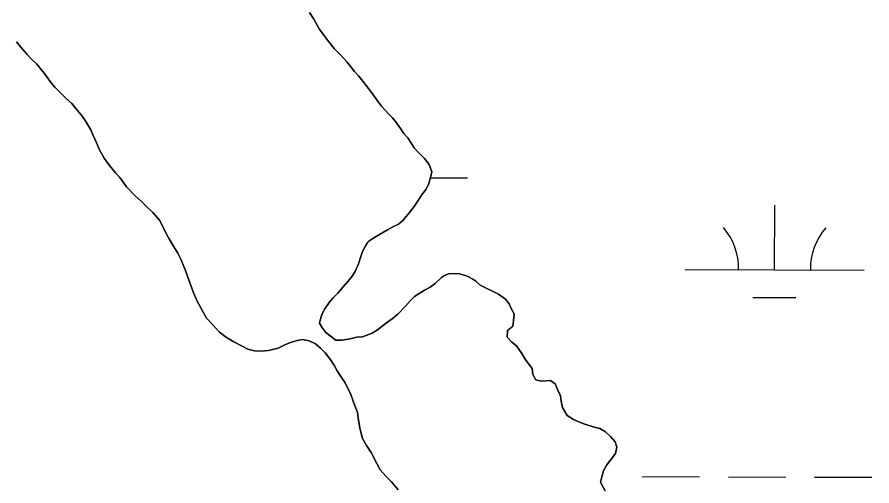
# Model space of a CAD drawing. Extents: x 3161514 to 3199414, y 831166 to 856601.
# Drawn here: x 3195115 to 3195591.5, y 849292.3 to 849553.5 of the extents above; entities that cross this region are included whole.
import ezdxf

# ---------------------------------------------------------------- set-up
doc = ezdxf.new("R2010")
doc.units = 0
for name, color, linetype in [('V-SITE-VEGE', 7, 'Continuous'), ('V-TOPO-SHOR', 7, 'Continuous'), ('V-WETL-SWMP', 7, 'Continuous')]:
    doc.layers.add(name, color=color, linetype=linetype)

msp = doc.modelspace()

# ---------------------------------------------------------------- linework, layer by layer
at = {"layer": 'V-SITE-VEGE'}
for points in [[(3195278.08, 849556.01), (3195280.35, 849552.33), (3195283.43, 849547.05), (3195286.02, 849543.54), (3195288.77, 849539.7), (3195291.84, 849536.03), (3195295.55, 849532.36), (3195298.95, 849528.36), (3195302.99, 849523.25), (3195305.41, 849520.54), (3195307.67, 849517.82), (3195310.9, 849513.83), (3195313.17, 849510.79), (3195315.92, 849506.8), (3195318.18, 849503.92), (3195322.06, 849499.61), (3195324.32, 849497.37), (3195326.42, 849494.66), (3195328.68, 849491.46), (3195330.62, 849488.74), (3195332.72, 849486.19), (3195336.29, 849480.75), (3195338.55, 849478.19), (3195342.1, 849474.68), (3195344.68, 849471.33), (3195346.15, 849467.32), (3195345.53, 849464.11), (3195344.58, 849460.73), (3195343, 849457.68), (3195340.45, 849454.29), (3195336.31, 849448.01), (3195333.76, 849444.63), (3195330.25, 849440.43), (3195327.54, 849438.17), (3195324.5, 849436.71), (3195321.46, 849435.09), (3195316.98, 849432.33), (3195313.78, 849430.55), (3195311.06, 849428.77), (3195310.58, 849428.12), (3195309.15, 849426.03), (3195307.56, 849422.97), (3195306.62, 849420.08), (3195305.36, 849416.06), (3195303.45, 849411.88), (3195301.39, 849408.66), (3195299.31, 849406.24), (3195296.76, 849403.17), (3195293.73, 849399.79), (3195291.18, 849397.04), (3195288.95, 849394.46), (3195286.56, 849390.92), (3195284.81, 849387.86), (3195283.71, 849384), (3195283.56, 849383.04), (3195284.85, 849380.8), (3195287.12, 849377.76), (3195292.76, 849373.46), (3195296.29, 849373.48), (3195300.62, 849374.31), (3195304.3, 849375.13), (3195307.51, 849375.47), (3195312.96, 849377.43), (3195315.83, 849379.37), (3195320.95, 849383.25), (3195324.15, 849385.35), (3195327.18, 849387.94), (3195331.49, 849392.46), (3195334.2, 849395.68), (3195336.43, 849397.78), (3195342.03, 849401.34), (3195345.23, 849403.12), (3195347.95, 849405.06), (3195351.62, 849408.46)], [(3195327.41, 849290.2), (3195323.69, 849294.67), (3195320.63, 849297.71), (3195317.4, 849301.38), (3195315.45, 849304.74), (3195312.37, 849310.98), (3195309.78, 849314.82), (3195307.51, 849318.82), (3195306.03, 849324.42), (3195305.2, 849330.36), (3195304.7, 849333.41), (3195303.23, 849336.93), (3195300.95, 849343.33), (3195297.87, 849349.74), (3195295.44, 849353.25), (3195293.49, 849356.45), (3195291.87, 849359.17), (3195289.45, 849363.01), (3195286.7, 849366.53), (3195284.12, 849369.08), (3195281.37, 849371.47), (3195277.83, 849373.21), (3195274.14, 849374), (3195271.09, 849373.34), (3195267.41, 849372.19), (3195264.21, 849370.89), (3195260.52, 849369.1), (3195255.24, 849367.79), (3195251.06, 849367.45), (3195247.37, 849367.59), (3195243.68, 849368.53), (3195240.46, 849370.11), (3195235.79, 849372.66), (3195231.76, 849375.04), (3195227.9, 849378.07), (3195223.7, 849382.38), (3195220.63, 849385.73), (3195218.68, 849389.09), (3195215.12, 849395.65), (3195213.16, 849400.45), (3195211.7, 849404.62), (3195208.44, 849413.27), (3195206.16, 849419.03), (3195204.7, 849422.07), (3195202.11, 849425.91), (3195199.84, 849429.91), (3195198.38, 849432.63), (3195197.08, 849435.35), (3195194.48, 849440.31), (3195190.61, 849444.62), (3195187.06, 849447.97), (3195184.31, 849450.84), (3195180.76, 849454.03), (3195175.92, 849458.98), (3195172.2, 849464.1), (3195169.94, 849466.81), (3195166.06, 849471.6), (3195163.64, 849474.96), (3195161.04, 849479.6), (3195158.76, 849484.72), (3195157.46, 849487.6), (3195156.16, 849490.65), (3195153.41, 849495.29), (3195151.47, 849498.16), (3195147.75, 849502.64), (3195145.49, 849505.35), (3195142.42, 849508.22), (3195136.13, 849514.45), (3195134.03, 849516.84), (3195130.15, 849522.28), (3195125.95, 849527.23), (3195123.04, 849530.1), (3195120.62, 849532.65), (3195117.06, 849536.81), (3195114.64, 849539.68)], [(3195351.62, 849408.46), (3195353.22, 849409.59), (3195355.62, 849410.41), (3195358.67, 849410.74), (3195361.72, 849410.44), (3195365.9, 849409.18), (3195368.96, 849407.59), (3195370.73, 849406.32), (3195373.15, 849404.24), (3195376.04, 849402.66), (3195379.91, 849400.75), (3195383.29, 849399.17), (3195387.31, 849396.3), (3195389.26, 849393.74), (3195390.56, 849390.86), (3195392.02, 849388.14), (3195391.72, 849384.29), (3195391.25, 849381.4), (3195391.09, 849381.24), (3195388.38, 849378.97), (3195388.08, 849375.28), (3195390.82, 849372.41), (3195393.4, 849370.34), (3195396.31, 849366.02), (3195398.26, 849362.98), (3195400.2, 849360.1), (3195402.14, 849357.71), (3195402.48, 849354.34), (3195404.1, 849351.46), (3195407.31, 849350.67), (3195412.29, 849351.02), (3195414.87, 849349.27), (3195416.65, 849345.27), (3195417.95, 849342.55), (3195418.29, 849339.5), (3195418.95, 849335.97), (3195421.7, 849331.66), (3195425.09, 849329.43), (3195428.14, 849328), (3195431.52, 849326.74), (3195436.19, 849325.32), (3195439.88, 849324.38), (3195442.94, 849322.47), (3195445.68, 849319.92), (3195448.43, 849316.88), (3195449.25, 849313.84), (3195448.46, 849310.46), (3195445.6, 849306.44), (3195443.69, 849304.02), (3195441.94, 849300.8), (3195440.84, 849297.42), (3195440.21, 849294.37), (3195442.81, 849289.57)]]:
    msp.add_lwpolyline(points, dxfattribs=at)
at = {"layer": 'V-TOPO-SHOR'}
for points in [[(3195344.68, 849471.33), (3195342.1, 849474.68), (3195338.55, 849478.19), (3195336.29, 849480.75), (3195332.72, 849486.19), (3195330.62, 849488.74), (3195328.68, 849491.46), (3195326.42, 849494.66), (3195324.32, 849497.37), (3195322.06, 849499.61), (3195318.18, 849503.92), (3195315.92, 849506.8), (3195313.17, 849510.79), (3195310.9, 849513.83), (3195307.67, 849517.82), (3195305.41, 849520.54), (3195302.99, 849523.25), (3195298.95, 849528.36), (3195295.55, 849532.36), (3195291.84, 849536.03), (3195288.77, 849539.7), (3195286.02, 849543.54), (3195283.43, 849547.05), (3195280.35, 849552.33), (3195278.08, 849556.01)], [(3195114.64, 849539.68), (3195117.06, 849536.81), (3195120.62, 849532.66), (3195123.04, 849530.1), (3195125.95, 849527.23), (3195130.15, 849522.28), (3195134.03, 849516.84), (3195136.13, 849514.45), (3195139.2, 849511.41), (3195142.42, 849508.22), (3195145.49, 849505.35), (3195147.75, 849502.64), (3195151.47, 849498.16), (3195153.41, 849495.29), (3195156.16, 849490.65), (3195157.46, 849487.6), (3195158.76, 849484.72), (3195161.04, 849479.6), (3195163.64, 849474.96), (3195166.06, 849471.6), (3195169.94, 849466.81), (3195172.2, 849464.1), (3195175.92, 849458.98), (3195180.76, 849454.03)], [(3195440.84, 849297.42), (3195441.94, 849300.8), (3195443.69, 849304.02), (3195445.6, 849306.44), (3195448.46, 849310.46), (3195449.25, 849313.84), (3195448.43, 849316.88), (3195445.68, 849319.92), (3195442.94, 849322.47), (3195439.88, 849324.38), (3195436.19, 849325.32), (3195431.52, 849326.74), (3195428.14, 849328), (3195425.09, 849329.43), (3195421.7, 849331.66), (3195418.95, 849335.97), (3195418.29, 849339.5), (3195417.95, 849342.55), (3195416.65, 849345.27), (3195414.87, 849349.27), (3195412.29, 849351.02), (3195407.31, 849350.67), (3195404.1, 849351.46), (3195402.48, 849354.34), (3195402.14, 849357.71), (3195400.2, 849360.1), (3195398.26, 849362.98), (3195396.31, 849366.02), (3195393.4, 849370.34), (3195390.82, 849372.41), (3195388.08, 849375.28), (3195388.38, 849378.97), (3195391.09, 849381.24), (3195391.25, 849381.4), (3195391.72, 849384.29), (3195392.02, 849388.14), (3195390.56, 849390.86), (3195389.26, 849393.74), (3195387.31, 849396.3), (3195383.29, 849399.17), (3195379.91, 849400.75), (3195376.04, 849402.66), (3195373.15, 849404.24), (3195370.73, 849406.32), (3195368.96, 849407.59), (3195365.9, 849409.18), (3195361.72, 849410.44), (3195358.67, 849410.74), (3195355.62, 849410.41), (3195353.22, 849409.59), (3195351.62, 849408.46), (3195347.95, 849405.06), (3195345.23, 849403.12), (3195342.03, 849401.34), (3195336.43, 849397.78), (3195334.2, 849395.68), (3195331.49, 849392.46), (3195327.18, 849387.94), (3195324.15, 849385.35), (3195320.95, 849383.25), (3195315.83, 849379.37), (3195312.96, 849377.43), (3195307.51, 849375.47), (3195304.3, 849375.13), (3195300.62, 849374.31), (3195296.29, 849373.48), (3195292.76, 849373.46), (3195287.12, 849377.76), (3195284.85, 849380.8), (3195283.56, 849383.04), (3195283.71, 849384), (3195284.81, 849387.86), (3195286.56, 849390.92), (3195288.95, 849394.46), (3195291.18, 849397.04), (3195293.73, 849399.79), (3195296.76, 849403.17), (3195299.31, 849406.24), (3195301.39, 849408.66), (3195303.45, 849411.88), (3195305.36, 849416.06), (3195306.62, 849420.08), (3195307.56, 849422.97), (3195309.15, 849426.03), (3195310.58, 849428.12), (3195311.06, 849428.77), (3195313.78, 849430.55), (3195316.98, 849432.33), (3195321.46, 849435.09), (3195324.5, 849436.71), (3195327.54, 849438.17), (3195330.25, 849440.43), (3195333.76, 849444.63), (3195336.31, 849448.01), (3195338.54, 849451.39), (3195340.45, 849454.29), (3195343, 849457.68), (3195344.58, 849460.73), (3195345.53, 849464.11), (3195346.15, 849467.32), (3195344.68, 849471.33)], [(3195180.76, 849454.03), (3195184.31, 849450.84), (3195187.06, 849447.97), (3195190.61, 849444.62), (3195194.48, 849440.31), (3195197.08, 849435.35), (3195198.38, 849432.63), (3195199.84, 849429.91), (3195202.11, 849425.91), (3195204.7, 849422.07), (3195206.16, 849419.03), (3195208.44, 849413.27), (3195211.7, 849404.62), (3195213.16, 849400.45), (3195215.12, 849395.65), (3195218.69, 849389.09), (3195220.63, 849385.73), (3195223.7, 849382.38), (3195227.9, 849378.07), (3195231.76, 849375.04), (3195235.79, 849372.66), (3195240.46, 849370.11), (3195243.68, 849368.53), (3195247.37, 849367.59), (3195251.06, 849367.45), (3195255.24, 849367.79), (3195260.52, 849369.1), (3195264.21, 849370.89), (3195267.41, 849372.19), (3195271.09, 849373.34), (3195274.14, 849374), (3195277.83, 849373.21), (3195281.37, 849371.47), (3195284.12, 849369.08), (3195286.7, 849366.52), (3195289.45, 849363.01), (3195291.87, 849359.17), (3195293.49, 849356.45), (3195295.44, 849353.25), (3195297.87, 849349.74), (3195300.95, 849343.33), (3195303.23, 849336.93), (3195304.7, 849333.41), (3195305.2, 849330.36), (3195306.03, 849324.42), (3195307.51, 849318.82), (3195309.78, 849314.82), (3195312.37, 849310.98), (3195315.45, 849304.74), (3195317.4, 849301.38), (3195320.63, 849297.71), (3195323.69, 849294.67), (3195327.41, 849290.2)], [(3195442.81, 849289.57), (3195440.21, 849294.37), (3195440.84, 849297.42)]]:
    msp.add_lwpolyline(points, dxfattribs=at)
at = {"layer": 'V-WETL-SWMP'}
for p, q in [((3195345.5, 849464.01), (3195366, 849463.95)), ((3195537.18, 849412.74), (3195537.28, 849448.74)), ((3195487.18, 849412.88), (3195587.18, 849412.6)), ((3195525.14, 849397.34), (3195549.14, 849397.28)), ((3195463.45, 849297.51), (3195495.45, 849297.42)), ((3195511.45, 849297.38), (3195543.45, 849297.29)), ((3195559.45, 849297.25), (3195591.45, 849297.16))]:
    msp.add_line(p, q, dxfattribs=at)
for points in [[(3195278.09, 849556.01), (3195280.35, 849552.33), (3195283.43, 849547.05), (3195286.02, 849543.54), (3195288.77, 849539.7), (3195291.84, 849536.03), (3195295.55, 849532.36), (3195298.95, 849528.36), (3195302.99, 849523.25), (3195305.41, 849520.54), (3195307.67, 849517.82), (3195310.9, 849513.83), (3195313.17, 849510.79), (3195315.92, 849506.79), (3195318.18, 849503.92), (3195322.06, 849499.61)], [(3195243.68, 849368.53), (3195240.46, 849370.11), (3195235.79, 849372.66), (3195231.76, 849375.04), (3195227.89, 849378.07), (3195223.7, 849382.38), (3195220.63, 849385.73), (3195218.68, 849389.09), (3195215.12, 849395.65), (3195213.16, 849400.45), (3195211.7, 849404.62), (3195208.44, 849413.27), (3195206.16, 849419.03), (3195204.7, 849422.07), (3195202.11, 849425.91), (3195199.84, 849429.91), (3195198.38, 849432.63), (3195197.08, 849435.35), (3195194.48, 849440.31), (3195190.61, 849444.62), (3195187.06, 849447.97), (3195184.31, 849450.84), (3195180.76, 849454.03), (3195175.92, 849458.98), (3195172.2, 849464.1), (3195169.94, 849466.81), (3195166.06, 849471.6), (3195163.63, 849474.96), (3195161.04, 849479.6), (3195158.76, 849484.72), (3195157.46, 849487.6), (3195156.16, 849490.65), (3195153.41, 849495.29), (3195151.47, 849498.16), (3195147.75, 849502.64), (3195145.49, 849505.35), (3195142.42, 849508.22), (3195136.13, 849514.45), (3195134.03, 849516.84), (3195130.15, 849522.28), (3195125.95, 849527.23), (3195123.04, 849530.1), (3195120.62, 849532.65), (3195117.06, 849536.81), (3195114.64, 849539.68)], [(3195322.06, 849499.61), (3195324.32, 849497.37), (3195326.42, 849494.66), (3195328.68, 849491.46), (3195330.62, 849488.74), (3195332.72, 849486.19), (3195336.29, 849480.75), (3195338.55, 849478.2), (3195342.1, 849474.68), (3195344.68, 849471.33), (3195346.15, 849467.32), (3195345.53, 849464.11), (3195344.58, 849460.73), (3195343, 849457.68), (3195340.45, 849454.29), (3195336.31, 849448.01), (3195333.76, 849444.63), (3195330.25, 849440.43), (3195327.54, 849438.17), (3195324.5, 849436.71), (3195321.46, 849435.09), (3195316.98, 849432.33), (3195313.78, 849430.55), (3195311.06, 849428.77), (3195310.58, 849428.12), (3195309.15, 849426.03), (3195307.56, 849422.97), (3195306.62, 849420.08), (3195305.36, 849416.06), (3195303.45, 849411.88), (3195301.39, 849408.65), (3195299.31, 849406.23), (3195296.76, 849403.17), (3195293.73, 849399.78), (3195291.18, 849397.04), (3195288.95, 849394.46), (3195286.56, 849390.92), (3195284.81, 849387.86), (3195283.71, 849384), (3195283.56, 849383.04), (3195284.85, 849380.8), (3195287.12, 849377.76), (3195292.76, 849373.46), (3195296.29, 849373.48), (3195300.62, 849374.31), (3195304.3, 849375.13), (3195307.51, 849375.47), (3195312.96, 849377.43), (3195315.83, 849379.37), (3195320.95, 849383.25), (3195324.15, 849385.35), (3195327.18, 849387.94), (3195331.49, 849392.45), (3195334.2, 849395.68), (3195336.43, 849397.78), (3195342.03, 849401.34), (3195345.23, 849403.12), (3195347.95, 849405.07), (3195351.62, 849408.46), (3195353.22, 849409.59), (3195355.62, 849410.41), (3195358.67, 849410.74), (3195361.72, 849410.44), (3195365.9, 849409.18), (3195368.96, 849407.59), (3195370.73, 849406.32), (3195373.15, 849404.24), (3195376.05, 849402.66), (3195379.91, 849400.75), (3195383.29, 849399.17), (3195387.32, 849396.3), (3195389.26, 849393.74), (3195390.56, 849390.86), (3195392.02, 849388.14), (3195391.72, 849384.29), (3195391.25, 849381.4), (3195391.09, 849381.24), (3195388.38, 849378.97), (3195388.08, 849375.28), (3195390.82, 849372.41), (3195393.4, 849370.34), (3195396.31, 849366.02), (3195398.26, 849362.98), (3195400.2, 849360.1), (3195402.14, 849357.71), (3195402.48, 849354.34), (3195404.1, 849351.46), (3195407.31, 849350.67), (3195412.29, 849351.02), (3195414.86, 849349.27), (3195416.65, 849345.27), (3195417.95, 849342.55), (3195418.29, 849339.5), (3195418.95, 849335.97), (3195421.7, 849331.66), (3195425.09, 849329.43), (3195428.14, 849328), (3195431.52, 849326.74), (3195436.18, 849325.32), (3195439.88, 849324.38), (3195442.94, 849322.47)], [(3195327.41, 849290.2), (3195323.69, 849294.67), (3195320.63, 849297.71), (3195317.4, 849301.38), (3195315.45, 849304.74), (3195312.37, 849310.98), (3195309.78, 849314.82), (3195307.51, 849318.82), (3195306.03, 849324.43), (3195305.2, 849330.36), (3195304.7, 849333.4), (3195303.23, 849336.93), (3195300.95, 849343.33), (3195297.87, 849349.74), (3195295.44, 849353.25), (3195293.5, 849356.45), (3195291.88, 849359.17), (3195289.45, 849363.01), (3195286.7, 849366.52), (3195284.12, 849369.08), (3195281.37, 849371.47), (3195277.83, 849373.21), (3195274.14, 849374), (3195271.09, 849373.34), (3195267.41, 849372.19), (3195264.21, 849370.89), (3195260.52, 849369.1), (3195255.23, 849367.79), (3195251.06, 849367.45), (3195247.37, 849367.59), (3195243.68, 849368.53)], [(3195442.94, 849322.47), (3195445.68, 849319.92), (3195448.43, 849316.88), (3195449.25, 849313.84), (3195448.46, 849310.46), (3195445.6, 849306.44), (3195443.69, 849304.02), (3195441.94, 849300.8), (3195440.83, 849297.42), (3195440.21, 849294.37), (3195442.81, 849289.57)]]:
    msp.add_lwpolyline(points, dxfattribs=at)
for centre, start, end in [((3195481.94, 849413.37), 359.0699, 40.6135), ((3195592.42, 849413.06), 139.0699, 180.6135)]:
    msp.add_arc(centre, 35.25, start, end, dxfattribs=at)

doc.saveas('drawing.dxf')
